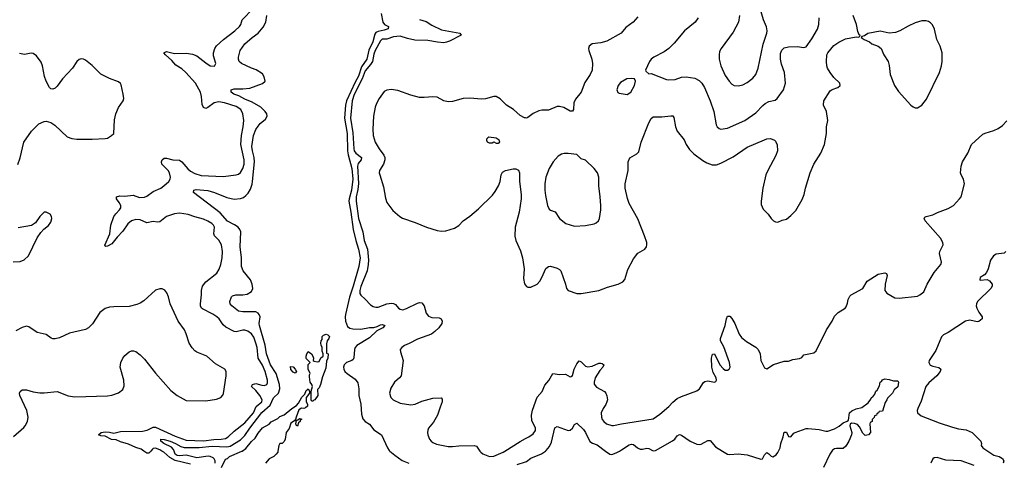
# Model space of a CAD drawing. Header units: inches. Extents: x 1678809 to 1859548, y 384609 to 522868.
# Tile 321 of 386: x 1785366 to 1794386, y 459897 to 463953. Entities that reach past the tile are written whole.
import ezdxf

# ---------------------------------------------------------------- set-up
doc = ezdxf.new("R2010")
doc.units = ezdxf.units.IN
doc.header["$MEASUREMENT"] = 0
for name, color, linetype in [('B7485', 7, 'Continuous'), ('B7486', 7, 'Continuous'), ('B7495', 7, 'Continuous'), ('B7496', 7, 'Continuous')]:
    doc.layers.add(name, color=color, linetype=linetype)

msp = doc.modelspace()

# ---------------------------------------------------------------- linework, layer by layer
at = {"layer": 'B7485', "color": 5}
for points, elevation in [([(1786566.3, 460000), (1786550, 459980.8), (1786530, 459980.6), (1786503.3, 460000)], 280), ([(1786930, 459878.5), (1786790, 459914), (1786740.7, 459940.7), (1786687, 459990), (1786669.3, 460000)], 280), ([(1787156.6, 459890), (1787156.6, 459910), (1787148.6, 459928.6), (1787138.4, 459938.4), (1787111.4, 459951.4), (1787093.3, 459953.2), (1786990, 459938.4), (1786890, 459961.9), (1786830, 459956.5), (1786810, 459959.6), (1786791.1, 459970), (1786780.3, 460000)], 260), ([(1787216, 459850), (1787250, 459926), (1787268.9, 459931.1), (1787288, 459950), (1787401.4, 459998.6), (1787403.5, 460000)], 240), ([(1787731.6, 460000), (1787730, 459989.2), (1787716.3, 459970), (1787693.4, 459950), (1787650.4, 459929.6), (1787618, 459890)], 240), ([(1788756.4, 460000), (1788801.3, 459961.3), (1788870, 459913.7), (1788930, 459888.5)], 260), ([(1789582.7, 460000), (1789590, 459990.4), (1789610, 459975.8), (1789670, 459950.5), (1789710, 459952), (1789793.6, 459990), (1789809.5, 460000)], 280), ([(1789922.5, 459877.5), (1790000, 459901.8)], 260)]:
    msp.add_lwpolyline(points, dxfattribs=dict(at, elevation=elevation))
at = {"layer": 'B7486', "color": 5}
for points, elevation in [([(1786503.3, 460000), (1786478.2, 460018.2), (1786430, 460031.9), (1786363.5, 460063.5), (1786290, 460084.4), (1786250, 460101.7), (1786206.6, 460106.6), (1786150, 460135.8), (1786110, 460138.5), (1786088.6, 460150), (1786112.7, 460170), (1786150, 460176), (1786190, 460173.7), (1786230, 460163.8), (1786290, 460178.7), (1786490, 460182.7), (1786535.1, 460190), (1786590, 460217.4), (1786610, 460218.7), (1786790, 460135.2), (1786890, 460100.2), (1787050, 460095), (1787145.9, 460105.9), (1787211.8, 460108.2), (1787250, 460115.4), (1787275.2, 460130), (1787330, 460183.2), (1787430, 460257.1), (1787509.3, 460350), (1787532.9, 460407.1), (1787585.5, 460450), (1787586.1, 460470), (1787566.5, 460510), (1787530, 460555.6), (1787489.3, 460590), (1787498, 460610), (1787530, 460620.3), (1787583.7, 460603.7), (1787610, 460600.9), (1787629.8, 460610.2), (1787635.2, 460624.8), (1787635.6, 460650), (1787614, 460730), (1787590, 460786), (1787550.9, 460850.9), (1787540.2, 460950), (1787530.8, 460990), (1787510, 461042.7), (1787490, 461073.5), (1787457.4, 461097.4), (1787430, 461107.6), (1787410, 461109.1), (1787350, 461092.4), (1787330, 461096.5), (1787255.1, 461135.1), (1787230, 461156.4), (1787192.8, 461210), (1787170.6, 461230), (1787134.1, 461254.1), (1787042, 461302), (1787032.8, 461310), (1787023.4, 461330), (1787021, 461350), (1787030.7, 461430), (1787030.8, 461470), (1787042, 461510), (1787071.1, 461550), (1787171.8, 461630), (1787192.9, 461667), (1787209, 461710), (1787222, 461770), (1787224.3, 461830), (1787214.4, 461890), (1787190, 461933.3), (1787150.8, 461970.8), (1787144.2, 461990), (1787150.5, 462050.5), (1787141.7, 462070), (1787125.2, 462085.2), (1787090, 462107.8), (1787050, 462126), (1786970, 462145.6), (1786910, 462167.1), (1786830, 462179.8), (1786784.8, 462175.2), (1786711.6, 462148.4), (1786650, 462099.7), (1786630, 462098), (1786590, 462104.2), (1786530, 462090.8), (1786470, 462119), (1786430, 462122.4), (1786390, 462109.1), (1786356.5, 462083.5), (1786310, 462015.1), (1786259.5, 461960.5), (1786210, 461897.7), (1786170, 461877), (1786155.3, 461875.3), (1786147.3, 461887.3), (1786190.8, 461989.2), (1786201.5, 462070), (1786227.7, 462150), (1786245.4, 462174.6), (1786281.7, 462210), (1786292.9, 462230), (1786291.4, 462251.4), (1786277.5, 462277.5), (1786251.8, 462310), (1786254, 462330), (1786282.3, 462337.7), (1786330, 462335.2), (1786404.2, 462344.2), (1786464.1, 462324.1), (1786510, 462326.8), (1786530, 462335.9), (1786590, 462378.1), (1786658, 462410), (1786686.9, 462430), (1786730.9, 462470), (1786743.9, 462490), (1786747.7, 462510), (1786738, 462550), (1786725.8, 462570), (1786668.7, 462630), (1786664.2, 462650), (1786670, 462667.3), (1786690, 462683.7), (1786710, 462684.2), (1786768.6, 462668.6), (1786830, 462665.4), (1786850, 462650.2), (1786905.9, 462585.9), (1786930, 462564.6), (1786970, 462543.5), (1787030, 462526.4), (1787230, 462515.2), (1787350, 462532.3), (1787370, 462538), (1787387.8, 462552.2), (1787410.5, 462590), (1787421.4, 462630), (1787423, 462670), (1787393.2, 462810), (1787397.9, 462890), (1787414.8, 462970), (1787419.4, 463030), (1787410.5, 463090), (1787392.1, 463130), (1787350, 463158.3), (1787242, 463190), (1787190, 463199.2), (1787148.7, 463191.3), (1787090, 463147.8), (1787070, 463139.6), (1787050, 463147.3), (1787036.4, 463176.4), (1787031.5, 463248.5), (1787023.4, 463290), (1786977.4, 463370), (1786889.1, 463469.1), (1786850, 463501.6), (1786795.6, 463535.6), (1786759, 463579), (1786701.3, 463630), (1786687.8, 463650), (1786710, 463660.3), (1786783.5, 463643.5), (1786894.9, 463645.1), (1786950, 463638.3), (1786990, 463621.7), (1787070, 463556.6), (1787110, 463531), (1787151.7, 463528.3), (1787163.1, 463550), (1787143, 463623), (1787140.6, 463650), (1787152.9, 463690), (1787170, 463713.5), (1787233.1, 463770), (1787336.5, 463850), (1787378.5, 463890), (1787392.8, 463910), (1787402.9, 463950), (1787504.4, 464055.6)], 280), ([(1786780.3, 460000), (1786774.9, 460014.9), (1786755.4, 460035.4), (1786686, 460070), (1786660.3, 460090), (1786659, 460110), (1786690, 460107), (1786743.6, 460090), (1786792.5, 460070), (1786842, 460042), (1786873.3, 460033.3), (1787010, 460032.3), (1787130, 460044.5), (1787262.5, 460037.5), (1787295.7, 460044.3), (1787390, 460103.9), (1787430, 460142.2), (1787473.3, 460210), (1787585.4, 460354.6), (1787659.9, 460420.1), (1787691, 460489), (1787737.7, 460530), (1787749.2, 460570), (1787745.4, 460610), (1787714.6, 460710), (1787663.1, 460790), (1787627.6, 460890), (1787613.9, 460970), (1787563.5, 461150), (1787561.1, 461170), (1787569, 461230), (1787560.8, 461250), (1787550, 461264.4), (1787530, 461274.6), (1787410, 461274.5), (1787370, 461283), (1787309.7, 461330), (1787293, 461350), (1787291.1, 461370), (1787307.1, 461412.9), (1787316.6, 461423.4), (1787347.2, 461432.8), (1787410, 461430.2), (1787450, 461438.3), (1787490, 461461.2), (1787501, 461490), (1787496.6, 461530), (1787481.9, 461570), (1787412.2, 461650), (1787397.5, 461690), (1787398, 461770), (1787386.3, 461870), (1787390.8, 462010), (1787383.8, 462030), (1787366.6, 462050), (1787334.1, 462074.1), (1787270, 462106.6), (1787203.8, 462183.8), (1786959.3, 462370), (1786961.2, 462390), (1786984.2, 462395.8), (1787089, 462389), (1787150, 462370.2), (1787263.3, 462323.3), (1787330, 462309.5), (1787390, 462315.3), (1787415.3, 462324.7), (1787439.2, 462340.8), (1787457.8, 462362.2), (1787479.5, 462400.5), (1787495, 462445), (1787498.7, 462470), (1787516.3, 462650), (1787514.5, 462690), (1787498.2, 462750), (1787492.9, 462790), (1787507.5, 462890), (1787530, 462946), (1787550, 462977.1), (1787570, 463002.4), (1787617.7, 463042.3), (1787633.6, 463070), (1787629.6, 463090), (1787615.6, 463110), (1787574.7, 463150), (1787495.8, 463195.8), (1787430, 463223.8), (1787374.5, 463254.5), (1787326.6, 463270), (1787304.2, 463290), (1787302.7, 463310), (1787330, 463318), (1787410, 463318.5), (1787474.4, 463325.6), (1787591.3, 463368.7), (1787615.1, 463390), (1787607, 463430), (1787590, 463455.1), (1787533.3, 463493.3), (1787490, 463507.8), (1787397.2, 463550), (1787378, 463570), (1787369.6, 463590), (1787369.5, 463610), (1787384.5, 463670), (1787428, 463732), (1787495.1, 463790), (1787551.1, 463828.9), (1787597, 463883), (1787621.6, 463930), (1787629.7, 463989.7)], 260), ([(1788676.5, 464010), (1788691.9, 463930), (1788707.7, 463907.7), (1788743.8, 463890), (1788741.1, 463870), (1788704.2, 463855.8), (1788650, 463844.8), (1788630, 463834.7), (1788618.9, 463821.1), (1788602.2, 463750), (1788565.6, 463674.4), (1788546, 463590), (1788498.5, 463521.5), (1788470, 463436.7), (1788438.6, 463381.4), (1788359, 463210), (1788349.3, 463170), (1788343, 463050), (1788365.1, 462910), (1788370, 462750.1), (1788374.9, 462714.9), (1788408.3, 462590), (1788419.4, 462490), (1788405.4, 462390), (1788383, 462310), (1788381.3, 462290), (1788400.2, 462190), (1788419.5, 462030), (1788445.1, 461930), (1788471.3, 461850), (1788483.7, 461770), (1788473, 461690), (1788421.4, 461510), (1788387.2, 461410), (1788349.6, 461250), (1788346.3, 461230), (1788350.6, 461190.6), (1788370, 461140.7), (1788390, 461125), (1788418.5, 461118.5), (1788490, 461117.4), (1788570, 461131.8), (1788610, 461132.5), (1788639.8, 461140.2), (1788670, 461157.3), (1788690, 461160.4), (1788710.6, 461150), (1788692.7, 461130), (1788639.2, 461100.8), (1788570, 461037), (1788453.4, 460966.6), (1788439.6, 460950), (1788433.8, 460930), (1788427.1, 460852.9), (1788419.9, 460840.1), (1788410, 460829.5), (1788358.8, 460810), (1788339.1, 460790), (1788333, 460770), (1788335.5, 460750), (1788344.9, 460730), (1788365.5, 460710), (1788438.9, 460658.9), (1788463.9, 460623.9), (1788473.8, 460570), (1788473.7, 460510), (1788492.7, 460430), (1788498.3, 460338.3), (1788510, 460296), (1788530, 460270.8), (1788570, 460246), (1788610, 460194), (1788681, 460150), (1788734, 460030), (1788750, 460005.5), (1788756.4, 460000)], 260), ([(1789030, 463955.4), (1789090, 463935.2), (1789142.1, 463902.1), (1789230, 463860.7), (1789398, 463830), (1789410.7, 463810), (1789303.4, 463756.6), (1789274.7, 463745.3), (1789250, 463741.3), (1789194.1, 463745.9), (1789103.6, 463763.6), (1788986.1, 463766.1), (1788919, 463779), (1788850, 463802.3), (1788790, 463795.3), (1788730, 463774.2), (1788687.1, 463772.9), (1788670, 463757.8), (1788621.6, 463670), (1788610, 463635.4), (1788598.1, 463570), (1788579.3, 463540.7), (1788530, 463483), (1788504.4, 463410), (1788430, 463267.6), (1788410.9, 463210), (1788397.3, 463050), (1788416.9, 462916.9), (1788425.8, 462770), (1788431, 462750), (1788445.9, 462730), (1788496.8, 462690), (1788493, 462670), (1788465.3, 462634.7), (1788460.4, 462610), (1788469.8, 462450.2), (1788463.6, 462396.4), (1788449.1, 462330), (1788447.9, 462290), (1788470.9, 462130.9), (1788508.1, 462008.1), (1788520.7, 461930), (1788553.7, 461850), (1788561.1, 461750), (1788559.5, 461710), (1788548, 461652), (1788490, 461507.3), (1788481.8, 461470), (1788483.1, 461443.1), (1788490, 461427.7), (1788530, 461393), (1788579.7, 461339.7), (1788604.1, 461324.1), (1788630, 461316.9), (1788650, 461318.2), (1788730, 461349.4), (1788773.6, 461353.6), (1788791.6, 461351.6), (1788810, 461341.7), (1788835.8, 461310), (1788850, 461300.2), (1788875.4, 461295.4), (1788910, 461305), (1789010, 461354.6), (1789030, 461360.4), (1789050, 461357.3), (1789070, 461331), (1789090, 461262.8), (1789110, 461234.4), (1789142.4, 461222.4), (1789210, 461220.3), (1789228, 461210), (1789235.8, 461190), (1789233.1, 461170), (1789204.6, 461130), (1789170, 461094), (1789137.1, 461070), (1789010, 461025.7), (1788934.8, 460985.2), (1788890, 460967.8), (1788865.5, 460950), (1788853, 460930), (1788853.4, 460910), (1788879.3, 460830), (1788859.3, 460690), (1788845.5, 460670), (1788800.5, 460630), (1788764.5, 460575.5), (1788754.9, 460530), (1788767.2, 460490), (1788788.5, 460468.5), (1788850, 460439.6), (1788950, 460422.8), (1788990, 460429), (1789050, 460458), (1789150, 460484.2), (1789227.1, 460487.1), (1789235.9, 460475.9), (1789237.1, 460450), (1789216.7, 460403.3), (1789194.3, 460330), (1789156.6, 460263.4), (1789112.4, 460210), (1789104.9, 460190), (1789100.4, 460170), (1789103.8, 460150), (1789120.4, 460110), (1789134.9, 460090), (1789150, 460077.6), (1789184.1, 460064.1), (1789290, 460042.8), (1789330, 460041.1), (1789390, 460047.3), (1789530, 460051.5), (1789550, 460043.1), (1789582.7, 460000)], 280), ([(1785350, 462624.9), (1785370, 462687.3), (1785405.1, 462830), (1785473.7, 462930), (1785543, 462997), (1785590, 463019.5), (1785610, 463021.6), (1785651.9, 463011.9), (1785687.4, 462987.4), (1785799.9, 462879.9), (1785844.1, 462864.1), (1785890, 462857.6), (1786030, 462857), (1786150, 462863), (1786171.7, 462868.3), (1786208.7, 462890), (1786229.3, 462910.7), (1786235.4, 463035.4), (1786246.4, 463090), (1786271.4, 463148.6), (1786315.4, 463210), (1786319.7, 463230), (1786315.5, 463270), (1786296.3, 463356.3), (1786290, 463369.3), (1786270, 463384.5), (1786190, 463414), (1786110, 463454), (1786030, 463532.7), (1785970, 463582), (1785950, 463591.5), (1785930, 463593.6), (1785910, 463587), (1785890.6, 463570), (1785848.5, 463510), (1785759.1, 463410), (1785710, 463342.7), (1785690, 463324.5), (1785670, 463316.2), (1785650, 463319.5), (1785639.5, 463330), (1785610, 463389.2), (1785593.7, 463433.7), (1785575.8, 463530), (1785562.3, 463562.3), (1785520.7, 463620.7), (1785490, 463643.1), (1785470, 463645.1), (1785410, 463632.4), (1785364.1, 463644.1)], 320), ([(1790000, 463052.7), (1789990, 463053.6), (1789950, 463073.6), (1789888.7, 463128.7), (1789827, 463170), (1789767.9, 463227.9), (1789730, 463249.5), (1789710, 463249.6), (1789632.6, 463227.4), (1789596.7, 463223.3), (1789490, 463232.3), (1789430, 463229.8), (1789330, 463202.7), (1789290, 463198.9), (1789252.7, 463210), (1789190, 463242), (1789150, 463246.9), (1789070, 463239.8), (1789030, 463240.9), (1788950, 463260.9), (1788830, 463304.2), (1788770, 463314.5), (1788730, 463308.3), (1788706.2, 463293.8), (1788658.3, 463230), (1788634.2, 463185.8), (1788621.6, 463150), (1788606.2, 463070), (1788599.8, 462950), (1788603.9, 462890), (1788622.1, 462830), (1788657.9, 462770), (1788702.7, 462710), (1788709.6, 462689.6), (1788710.1, 462670), (1788698.5, 462630), (1788663, 462570), (1788660.1, 462550), (1788663.8, 462530), (1788699.6, 462419.6), (1788717.4, 462317.4), (1788730, 462276.3), (1788785.5, 462205.5), (1788849.2, 462149.2), (1788874.3, 462134.3), (1788990, 462093.1), (1789094, 462050), (1789190, 462020.3), (1789230, 462014.9), (1789270, 462016.5), (1789350, 462043.1), (1789390, 462068.2), (1789429.6, 462110), (1789490, 462151.8), (1789570, 462219), (1789695.9, 462344.1), (1789722, 462378), (1789752.7, 462430), (1789767.1, 462470), (1789778.2, 462530), (1789790, 462554.9), (1789816, 462570), (1789886.3, 462586.3), (1789910, 462586), (1789934.2, 462574.2), (1789946, 462550), (1789944.2, 462470), (1789959.2, 462350), (1789958.6, 462310), (1789940.7, 462190), (1789905.6, 462050), (1789902, 461970), (1789910.2, 461930.2), (1789954.6, 461834.6), (1789972.4, 461770), (1789987.6, 461670), (1789982, 461582), (1789990, 461532), (1790000, 461518.5)], 320), ([(1785305.6, 461734.4), (1785370, 461738), (1785406.7, 461753.3), (1785446.6, 461790), (1785527.6, 461952.4), (1785558.9, 462001.1), (1785586.6, 462033.4), (1785630, 462066.8), (1785650, 462098), (1785659.3, 462130), (1785657, 462150), (1785645.2, 462170), (1785610, 462189.3), (1785590, 462189.2), (1785550.7, 462150), (1785511.3, 462090), (1785473.7, 462066.3), (1785353.7, 462046.3)], 320), ([(1785310, 460132.9), (1785403.3, 460216.7), (1785415.8, 460230), (1785438.3, 460270), (1785444.7, 460310), (1785432.9, 460370), (1785367, 460510), (1785365.6, 460530), (1785370, 460546.8), (1785390, 460561.7), (1785430, 460560.2), (1785490, 460541.8), (1785550, 460534.4), (1785590, 460533.8), (1785710, 460546.3), (1785810, 460506.7), (1785870, 460495.5), (1786170, 460506.7), (1786210, 460513.1), (1786270, 460534.4), (1786310, 460564.9), (1786322, 460598), (1786319.8, 460650), (1786287.1, 460767.1), (1786291.7, 460810), (1786309.8, 460850), (1786330, 460874.9), (1786370, 460908.9), (1786390, 460918), (1786410, 460918.5), (1786430, 460912.6), (1786470, 460883.1), (1786510, 460841.1), (1786610, 460714.9), (1786750, 460554.9), (1786807.3, 460510), (1786890, 460464.2), (1787070, 460458.7), (1787170, 460474), (1787209.3, 460490), (1787228.4, 460511.6), (1787233.4, 460526.6), (1787258.8, 460690), (1787257.4, 460730), (1787244.5, 460750), (1787159.3, 460799.3), (1787081.6, 460870), (1786990, 460904.5), (1786970, 460918.2), (1786945, 460945), (1786918.8, 460990), (1786892.6, 461072.6), (1786875.3, 461110), (1786819.1, 461190), (1786780.4, 461270), (1786745.4, 461350), (1786730, 461414), (1786715.6, 461450), (1786694.5, 461474.5), (1786670, 461487), (1786650, 461487), (1786610, 461474), (1786503, 461377), (1786470, 461355.1), (1786438.5, 461341.5), (1786370, 461325.4), (1786230, 461322.9), (1786190, 461319.6), (1786150, 461307.6), (1786100.4, 461270), (1786034, 461166), (1785995.6, 461130), (1785970, 461112.8), (1785821.2, 461078.8), (1785730, 461036.4), (1785690, 461026.8), (1785670, 461027.7), (1785654.5, 461034.5), (1785607.2, 461067.2), (1785526.4, 461086.4), (1785450, 461139.1), (1785430, 461144.8), (1785390, 461133.1), (1785330, 461100.2)], 320), ([(1787403.5, 460000), (1787437.5, 460022.6), (1787490, 460086), (1787522.3, 460117.7), (1787550, 460163), (1787590, 460212.2), (1787650, 460247.7), (1787670, 460267.3), (1787730, 460297.3), (1787750, 460315.5), (1787790, 460333), (1787858, 460390), (1787902, 460418), (1787920.1, 460439.9), (1787950, 460493.4), (1787978, 460522), (1787990, 460556), (1788000.4, 460559.6), (1788010, 460571.3), (1788022, 460550), (1788022, 460530), (1787991.3, 460490), (1787991.3, 460450), (1788002, 460430), (1788002, 460410), (1787985.4, 460394.6), (1787970, 460389.2), (1787946.8, 460393.2), (1787922.5, 460377.5), (1787898, 460310), (1787894, 460290), (1787898, 460282), (1787890, 460286), (1787884.7, 460275.3), (1787850, 460254), (1787834, 460206), (1787807.3, 460170), (1787798, 460110), (1787790, 460088), (1787770, 460069), (1787750, 460068.7), (1787738.8, 460050), (1787731.6, 460000)], 240), ([(1789809.5, 460000), (1789950, 460088.2), (1790000, 460113.7)], 280), ([(1786669.3, 460000), (1786650, 460010.9), (1786610, 460026.5), (1786590, 460023.9), (1786581.7, 460018.3), (1786566.3, 460000)], 280)]:
    msp.add_lwpolyline(points, dxfattribs=dict(at, elevation=elevation))
for points, elevation in [([(1789664.7, 462875.3), (1789654, 462870), (1789643.6, 462856.4), (1789642, 462850), (1789650, 462834), (1789665.4, 462825.4), (1789694.6, 462825.4), (1789710, 462834), (1789730, 462822), (1789750, 462822), (1789766, 462830), (1789758, 462850), (1789730, 462866)], 340), ([(1788050, 460455.3), (1788040.2, 460460.2), (1788035.3, 460470), (1788035.3, 460550), (1788048.7, 460590), (1788042, 460610), (1788026, 460630), (1788020.9, 460679.1), (1788022, 460698), (1788028, 460710), (1788008.4, 460751.6), (1788008.4, 460791.6), (1788026, 460810), (1787990, 460848), (1787989.2, 460870), (1787995.3, 460890), (1788010, 460912), (1788038, 460890), (1788051.3, 460870), (1788058, 460850), (1788054, 460830), (1788063.6, 460823.6), (1788090, 460818), (1788110, 460822), (1788124.7, 460855.3), (1788146, 460870), (1788146, 460890), (1788136.4, 460916.4), (1788138, 460950), (1788128, 460970), (1788126, 460990), (1788128, 461010), (1788138, 461022), (1788138, 461050), (1788150, 461062), (1788174, 461070), (1788190, 461064.7), (1788204.7, 461050), (1788198, 461030), (1788182, 461010), (1788176.9, 460983.1), (1788178, 460898), (1788190.7, 460890), (1788190.4, 460850), (1788175.9, 460824.1), (1788170, 460759), (1788139.9, 460680.1), (1788121.6, 460610), (1788110, 460579), (1788095.3, 460564.7), (1788097.1, 460510), (1788070, 460469.6), (1788055.5, 460464.5)], 240), ([(1787890, 460714), (1787870, 460722), (1787850, 460747.3), (1787846.6, 460773.4), (1787870.4, 460770.4), (1787891, 460750), (1787900.7, 460730)], 240), ([(1787910, 460229.3), (1787898, 460238), (1787895.3, 460250), (1787900.4, 460279.6), (1787915.3, 460284.7), (1787930, 460298), (1787950, 460292), (1787936.9, 460283.1), (1787934, 460270), (1787921.4, 460258.6)], 240)]:
    msp.add_lwpolyline(points, close=True, dxfattribs=dict(at, elevation=elevation))
at = {"layer": 'B7495', "color": 5}
for points, elevation in [([(1790000, 459901.8), (1790010, 459905), (1790050, 459933.6), (1790147.1, 459972.9), (1790183, 460000)], 260), ([(1790733, 460000), (1790772, 459972), (1790790, 459969.3), (1790830, 459983.3), (1790860.9, 460000)], 260), ([(1791803, 460000), (1791850, 459971.5), (1791870, 459967.9), (1791946.4, 459973.6), (1792030, 459966.2), (1792155.5, 459924.5), (1792171.7, 459928.3), (1792190, 459966), (1792210, 459986.8), (1792230, 459974), (1792250, 459952.7), (1792266.3, 459946.3), (1792295.2, 459964.8), (1792312.2, 459987.8), (1792317.9, 460000)], 260), ([(1792807.2, 460000), (1792788.9, 459970), (1792730.4, 459850)], 260), ([(1794235.4, 460000), (1794290, 459963), (1794338, 459950), (1794370, 459930.7), (1794380.7, 459910), (1794376, 459890)], 280), ([(1794110, 459868.8), (1793991.5, 459911.5), (1793850, 459917), (1793770, 459939.3), (1793743.7, 459936.3), (1793730, 459927.3), (1793711.5, 459890)], 280)]:
    msp.add_lwpolyline(points, dxfattribs=dict(at, elevation=elevation))
at = {"layer": 'B7496', "color": 5}
for points, elevation in [([(1791960.5, 463990), (1791950.6, 463930), (1791902.3, 463837.7), (1791790.6, 463690), (1791778, 463662), (1791772.7, 463630), (1791774.9, 463590), (1791788.2, 463530), (1791830, 463442), (1791863.8, 463390), (1791890, 463363), (1791910, 463350.5), (1791950, 463346.4), (1791990, 463356.4), (1792030, 463376.4), (1792082.5, 463417.5), (1792108.6, 463451.4), (1792131.2, 463510), (1792177.2, 463730), (1792211.1, 463830), (1792214, 463850), (1792206.7, 463886.7), (1792179.6, 463950), (1792127.6, 464130)], 360), ([(1790000, 461518.5), (1790007.9, 461507.9), (1790021.1, 461501.1), (1790050, 461502), (1790105.2, 461530), (1790130, 461557.3), (1790149.6, 461590), (1790186.9, 461673.1), (1790210, 461692.2), (1790230, 461695.3), (1790290, 461674.6), (1790310, 461663.7), (1790322.6, 461650), (1790366.7, 461530), (1790376.3, 461490), (1790390, 461470.8), (1790470, 461443.8), (1790510, 461443.1), (1790670, 461472), (1790750, 461502.4), (1790850, 461530.4), (1790890, 461550.4), (1790910, 461570.4), (1790937.9, 461662.1), (1790990, 461762), (1791027.7, 461812.3), (1791092.8, 461850), (1791107.1, 461870), (1791111.9, 461890), (1791109.8, 461910), (1791090, 461972.3), (1791029, 462129), (1790949.8, 462269.8), (1790934.3, 462314.3), (1790913.5, 462410), (1790912.3, 462447.7), (1790939.2, 462570), (1790941, 462650), (1790953.9, 462686.1), (1791018, 462722), (1791037.8, 462742.2), (1791059.3, 462830), (1791130, 463007.7), (1791150, 463047.7), (1791170, 463063), (1791250, 463063.7), (1791330, 463073), (1791350.5, 463070.5), (1791357.1, 463057.1), (1791374.9, 462970), (1791390.4, 462930.4), (1791452, 462852), (1791472.4, 462810), (1791503.4, 462763.4), (1791542.7, 462722.7), (1791623.7, 462663.7), (1791661.4, 462641.4), (1791710, 462622.6), (1791750, 462621.3), (1791790, 462637), (1791902.6, 462697.4), (1792030, 462784), (1792190, 462853.1), (1792210, 462861.1), (1792245.1, 462865.1), (1792280.7, 462850), (1792290, 462840.7), (1792305.4, 462805.4), (1792307.4, 462750), (1792292.8, 462707.3), (1792219.3, 462570), (1792202.4, 462530), (1792174, 462410), (1792158, 462290), (1792158.5, 462258.5), (1792176.7, 462216.7), (1792222.8, 462170), (1792250.7, 462130), (1792270, 462110.7), (1792290, 462099.1), (1792310, 462098), (1792350, 462116.3), (1792390, 462124.9), (1792430, 462157.3), (1792475.6, 462204.4), (1792535.2, 462304.8), (1792553.6, 462350), (1792566, 462410), (1792606.6, 462550), (1792640.9, 462630), (1792703.7, 462730), (1792738.4, 462810), (1792757, 462910), (1792758, 462970), (1792769.6, 463030), (1792755.6, 463110), (1792729.6, 463170), (1792732, 463210), (1792790, 463301), (1792810, 463314), (1792862, 463330), (1792881.2, 463350), (1792878, 463370), (1792823.8, 463423.8), (1792789.1, 463469.1), (1792765.6, 463510), (1792759.3, 463530), (1792757.2, 463570), (1792759.7, 463630), (1792768, 463650), (1792823.1, 463716.9), (1792870, 463747.6), (1792930, 463776.5), (1793030, 463796), (1793047.3, 463792.7), (1793062, 463798), (1793066, 463810), (1793055.3, 463815.3), (1793043.7, 463843.7), (1793032.3, 463910), (1793002.7, 463990)], 320), ([(1791030, 463979), (1790984.9, 463930), (1790919.6, 463880.4), (1790874.9, 463830), (1790745.2, 463754.8), (1790690, 463740.8), (1790610, 463732.8), (1790582, 463710), (1790577.1, 463690), (1790580.4, 463670), (1790607.2, 463590), (1790612.7, 463552.7), (1790611.4, 463490), (1790593.1, 463450), (1790543, 463377), (1790510.2, 463289.8), (1790456.2, 463223.8), (1790443.1, 463190), (1790438, 463130), (1790430, 463114), (1790410, 463115.1), (1790350, 463149.6), (1790310, 463157.6), (1790290, 463156.2), (1790210, 463124.5), (1790150, 463123.7), (1790121.6, 463118.4), (1790070, 463093.2), (1790022.3, 463057.7), (1790010, 463051.8), (1790000, 463052.7)], 320), ([(1791581.6, 463970), (1791553, 463930), (1791457.1, 463850), (1791361.2, 463738.8), (1791313, 463690), (1791270, 463658.4), (1791176, 463610), (1791150.8, 463590), (1791134.8, 463570), (1791098, 463490), (1791101, 463481), (1791130, 463458), (1791150, 463461), (1791290, 463405.5), (1791310, 463402), (1791370, 463404.4), (1791430, 463425.2), (1791470, 463429.1), (1791550, 463415.5), (1791590, 463396.1), (1791614.9, 463370), (1791640.3, 463330), (1791692.6, 463210), (1791725.3, 463110), (1791744.9, 462990), (1791756.3, 462970), (1791774.6, 462954.6), (1791790.5, 462950.5), (1791850, 462959.5), (1792010, 463030.3), (1792110, 463098), (1792172.2, 463167.8), (1792194.1, 463185.9), (1792230, 463203.6), (1792285.9, 463214.1), (1792305.1, 463230), (1792364.5, 463310), (1792380.5, 463370), (1792371.8, 463470), (1792345.2, 463545.2), (1792336.3, 463590), (1792336.8, 463643.2), (1792346.5, 463673.5), (1792370, 463696), (1792410, 463705.2), (1792486.9, 463706.9), (1792550, 463696.9), (1792570, 463703.7), (1792623.5, 463776.5), (1792674.4, 463865.6), (1792687.6, 463910), (1792689.7, 463969.8)], 340), ([(1790000, 460113.7), (1790030, 460129), (1790070, 460158.7), (1790090.7, 460189.3), (1790091.9, 460210), (1790058.9, 460278.9), (1790056.1, 460330), (1790064.8, 460375.2), (1790106.7, 460493.3), (1790153.1, 460546.9), (1790176.8, 460603.2), (1790214.9, 460645.1), (1790249.8, 460710.2), (1790310, 460701.7), (1790365.2, 460705.2), (1790410, 460681), (1790416.5, 460683.5), (1790430, 460692), (1790445.6, 460750), (1790470, 460798.8), (1790490, 460827.3), (1790510, 460816.4), (1790550, 460778.9), (1790570, 460770.3), (1790610, 460776.9), (1790670, 460804.6), (1790690, 460806.7), (1790702.8, 460802.8), (1790716.3, 460790), (1790708.4, 460770), (1790681.2, 460738.8), (1790637.2, 460670), (1790627.5, 460630), (1790630, 460611.3), (1790650, 460584.9), (1790724.5, 460544.5), (1790736.2, 460530), (1790746.1, 460506.1), (1790750.2, 460470), (1790746, 460450), (1790734.8, 460425.2), (1790710.3, 460390), (1790693.1, 460350), (1790694.9, 460310), (1790702.6, 460290), (1790716.4, 460270), (1790740.7, 460250), (1790790, 460233.7), (1790806.2, 460233.8), (1790878, 460250), (1791170, 460294.9), (1791230, 460337.6), (1791311.4, 460408.6), (1791350, 460448.9), (1791390, 460480.3), (1791430, 460500.3), (1791570, 460550.6), (1791592.3, 460570), (1791630, 460627.3), (1791643.3, 460636.7), (1791670, 460643.8), (1791730, 460630.6), (1791742, 460638), (1791749.4, 460650), (1791746, 460670), (1791718.6, 460718.6), (1791707.4, 460770), (1791704, 460850), (1791713.6, 460886.4), (1791730, 460891.3), (1791779.5, 460790), (1791810, 460755.8), (1791830, 460742), (1791850, 460740.3), (1791864.5, 460750), (1791874, 460770), (1791869.6, 460810), (1791815.3, 460955.3), (1791786, 461010), (1791786, 461030), (1791829.6, 461150), (1791839.5, 461210), (1791850, 461236), (1791870, 461234.8), (1791890, 461214), (1791916.4, 461170), (1791957.6, 461070), (1791979.6, 461039.6), (1792023.4, 461003.4), (1792110, 460953), (1792131.5, 460931.5), (1792148.4, 460890), (1792155.8, 460830), (1792190, 460761), (1792210, 460754.8), (1792270, 460792.7), (1792370, 460822.4), (1792410, 460822.4), (1792450, 460839.3), (1792510, 460846.8), (1792530, 460858), (1792550, 460881), (1792641.2, 460898.8), (1792660.9, 460919.1), (1792756.2, 461110), (1792809.5, 461190), (1792830, 461236), (1792864, 461270), (1792928.7, 461310), (1792937.5, 461322.5), (1792950, 461354), (1792954, 461390), (1792970, 461418), (1792982, 461430), (1793090, 461490.7), (1793130, 461557.3), (1793230, 461622), (1793290, 461634), (1793306.8, 461626.8), (1793313, 461610), (1793294.9, 461530), (1793290.7, 461470.7), (1793308.2, 461448.2), (1793382.8, 461402.8), (1793421.3, 461401.3), (1793590, 461419.3), (1793613.2, 461430), (1793650, 461459.1), (1793680.4, 461530), (1793743.4, 461636.6), (1793803.6, 461710), (1793811.1, 461731.1), (1793792, 461810), (1793794.5, 461830), (1793824.5, 461890), (1793822, 461910), (1793800.7, 461950), (1793661.6, 462110), (1793652.3, 462130), (1793656.5, 462143.5), (1793669.5, 462150.5), (1793730, 462163), (1793773.3, 462186.7), (1793870, 462221.6), (1793919.3, 462250), (1793975.1, 462310), (1793989.5, 462330.5), (1794019.7, 462450), (1794011.3, 462490), (1793989.7, 462529.8), (1793984.7, 462550), (1793991.5, 462611.5), (1794003.5, 462650), (1794051.5, 462730), (1794083.7, 462810), (1794190, 462903.1), (1794210, 462914), (1794290, 462936.4), (1794330, 462954.4), (1794370, 462984.4), (1794410, 463024.4)], 280), ([(1794398.4, 461830), (1794385.5, 461814.5), (1794310, 461804.8), (1794286, 461790), (1794259.7, 461750), (1794239, 461670), (1794223.8, 461636.2), (1794205.3, 461614.7), (1794164, 461590), (1794161, 461570), (1794166, 461566), (1794230, 461570.8), (1794250, 461559.1), (1794275.5, 461530), (1794275.5, 461510), (1794261.3, 461490), (1794141.6, 461370), (1794130.4, 461350), (1794128.7, 461330), (1794135.3, 461310), (1794153.3, 461273.3), (1794183, 461230), (1794182, 461210), (1794153.8, 461186.2), (1794137.5, 461182.5), (1794070, 461199), (1794030, 461189.8), (1793870, 461085), (1793830, 461065.7), (1793810, 461047.3), (1793757.7, 460922.3), (1793698.9, 460830), (1793694.9, 460810), (1793707.5, 460787.5), (1793730, 460776.9), (1793787, 460767), (1793805.5, 460750), (1793798.7, 460730), (1793767.6, 460690), (1793694.4, 460625.6), (1793667.8, 460592.2), (1793622.9, 460457.1), (1793592.8, 460390), (1793587.4, 460370), (1793590.3, 460350), (1793623.2, 460323.2), (1793790, 460258.4), (1793910, 460218.2), (1793964.8, 460204.8), (1794034.9, 460194.9), (1794090, 460170.3), (1794171, 460090), (1794176, 460070), (1794174.8, 460050), (1794190.5, 460030.5), (1794235.4, 460000)], 280), ([(1792317.9, 460000), (1792331.3, 460028.7), (1792338.6, 460070), (1792360.5, 460130), (1792370, 460172), (1792390, 460174), (1792410, 460132), (1792430, 460131.3), (1792456.6, 460163.4), (1792469.5, 460170.5), (1792570, 460205.5), (1792590, 460208), (1792690, 460198.4), (1792750, 460182.3), (1792770, 460183.1), (1792830, 460203.9), (1792872.6, 460227.4), (1792910, 460259), (1792947.3, 460272.7), (1792957.3, 460282.7), (1792968.8, 460350), (1792990, 460367.7), (1793030, 460386.4), (1793079.6, 460400.4), (1793138, 460442), (1793164, 460476), (1793170, 460491.3), (1793182, 460498), (1793199, 460521), (1793209.2, 460550), (1793222, 460558), (1793243.1, 460596.9), (1793250, 460631.3), (1793262, 460638), (1793270, 460652), (1793290, 460662), (1793330, 460656), (1793370, 460642), (1793410, 460642), (1793418, 460630), (1793410, 460588.7), (1793378, 460562), (1793362, 460530), (1793314.8, 460485.2), (1793310, 460468), (1793294, 460446), (1793270, 460366), (1793238, 460362), (1793234, 460350), (1793218, 460342), (1793214, 460330), (1793198, 460322), (1793192.7, 460307.3), (1793174, 460290), (1793174, 460270), (1793158, 460262), (1793154, 460250), (1793161, 460170), (1793142.8, 460150), (1793110, 460142.4), (1793090, 460163.7), (1793060.4, 460220.4), (1793041.8, 460241.8), (1793013.2, 460253.2), (1792985.3, 460254.7), (1792975.2, 460244.8), (1792971.9, 460230), (1792987.6, 460170), (1792985.7, 460150), (1792961.2, 460090), (1792934.2, 460045.8), (1792910, 460023.5), (1792850, 460024.2), (1792830, 460019.8), (1792812.1, 460008), (1792807.2, 460000)], 260), ([(1790183, 460000), (1790190, 460005.2), (1790219.9, 460040.1), (1790238.6, 460081.4), (1790267.4, 460212.6), (1790290, 460224.4), (1790390, 460188.7), (1790409.7, 460190.3), (1790430.9, 460209.1), (1790450, 460244), (1790470, 460254), (1790530, 460196.1), (1790550, 460170.3), (1790590, 460088), (1790612.5, 460072.5), (1790655.5, 460055.5), (1790733, 460000)], 260), ([(1790860.9, 460000), (1790879.3, 460010), (1790950, 460057.9), (1790970, 460063.7), (1790990, 460059.3), (1791026.4, 460030), (1791050, 460018.5), (1791070, 460015.7), (1791110, 460025.2), (1791130, 460022), (1791170, 460003.2), (1791190, 460005), (1791345.6, 460094.4), (1791368, 460110), (1791390, 460139.1), (1791410, 460152), (1791430, 460144.9), (1791508, 460090), (1791570, 460062), (1791590, 460058.7), (1791610, 460063.7), (1791670, 460095.5), (1791690, 460096.3), (1791738.9, 460038.9), (1791803, 460000)], 260)]:
    msp.add_lwpolyline(points, dxfattribs=dict(at, elevation=elevation))
for points, elevation in [([(1793670, 463942.9), (1793630, 463941.6), (1793570, 463924.7), (1793506.1, 463893.9), (1793430, 463849.7), (1793390, 463835.4), (1793329.6, 463829.6), (1793249.1, 463849.1), (1793135.3, 463824.7), (1793106, 463806), (1793082, 463798), (1793074, 463790), (1793102, 463770), (1793150, 463751.3), (1793170.8, 463730.8), (1793230.4, 463710.4), (1793256.3, 463690), (1793283, 463630), (1793322.4, 463570), (1793331.7, 463531.7), (1793339.5, 463450), (1793379, 463350), (1793416, 463296), (1793530, 463168), (1793550, 463152.7), (1793570, 463144.9), (1793590, 463145.5), (1793630, 463170.6), (1793674.1, 463225.9), (1793792.4, 463470), (1793811.3, 463531.3), (1793816.3, 463570), (1793816.9, 463650), (1793797.7, 463710), (1793768.7, 463770), (1793746.4, 463866.4), (1793727.1, 463907.1), (1793710, 463924.5), (1793690, 463936.2)], 320), ([(1790974.5, 463414.5), (1790928.4, 463411.6), (1790870, 463376), (1790847.7, 463350), (1790836.3, 463310), (1790845.1, 463285.1), (1790858.5, 463278.5), (1790930, 463266.8), (1790964, 463290), (1790999, 463350), (1791008.7, 463390), (1790998, 463410)], 340), ([(1790390, 462727.6), (1790354.2, 462725.8), (1790330, 462719.5), (1790299, 462701), (1790253.4, 462650), (1790216.3, 462590), (1790184.4, 462510), (1790175.8, 462450), (1790176.4, 462390), (1790181.7, 462341.7), (1790200.5, 462250), (1790217.1, 462217.1), (1790230, 462206.8), (1790272.1, 462192.1), (1790312.3, 462132.3), (1790370, 462084.9), (1790450, 462060.7), (1790550, 462067.7), (1790630, 462082.8), (1790648, 462090), (1790669.3, 462110.7), (1790676, 462130), (1790689.3, 462210), (1790689.4, 462250.6), (1790685.1, 462330), (1790672.8, 462430), (1790671.2, 462510), (1790659.7, 462550), (1790630, 462587.8), (1790550, 462664.7), (1790510, 462678.4), (1790470, 462717.6)], 340)]:
    msp.add_lwpolyline(points, close=True, dxfattribs=dict(at, elevation=elevation))

doc.saveas('drawing.dxf')
